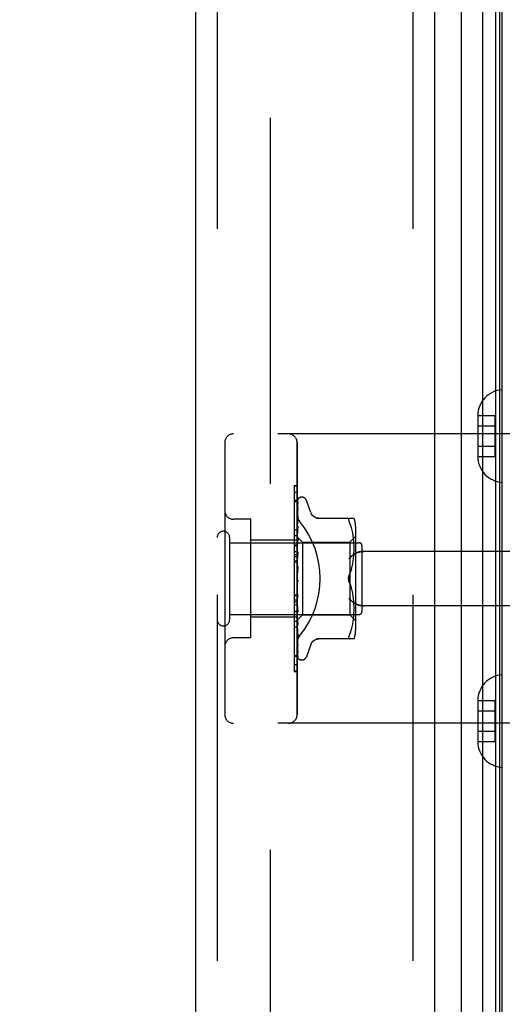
# Model space of a CAD drawing. Header units: inches. Extents: x 0 to 230, y 0 to 149.
# Tile 264 of 285: x 119.29 to 120.95, y 81.75 to 85.15. Entities that reach past the tile are written whole.
import ezdxf

# ---------------------------------------------------------------- set-up
doc = ezdxf.new("R2010")
doc.units = ezdxf.units.IN
doc.header["$LTSCALE"] = 12.648283
doc.header["$MEASUREMENT"] = 0
doc.linetypes.add('HIDDEN', pattern=[0.2, 0.1, -0.1])
doc.layers.get('0').update_dxf_attribs({"linetype": 'CONTINUOUS'})
for name, color, linetype in [('DEFAULT_2', 8, 'HIDDEN'), ('DIMENSIONS', 7, 'CONTINUOUS'), ('LEFTHAND_DOOR_ASSEMBLY', 7, 'CONTINUOUS'), ('RIGHTHAND_DOOR_ASSEMBLY', 7, 'CONTINUOUS')]:
    doc.layers.add(name, color=color, linetype=linetype)
doc.styles.get("Standard").update_dxf_attribs({"font": 'arial.ttf'})
doc.dimstyles.new('DIMSTYLE_1', dxfattribs={"dimtxt": 1.014568, "dimasz": 1.352758, "dimexe": 0.09, "dimexo": 0.07, "dimgap": 0.0375, "dimtad": 0, "dimtih": 1, "dimtoh": 1, "dimzin": 4, "dimdsep": 46, "dimtxsty": 'Standard', "dimblk": '_FILLED', "dimblk1": '_FILLED', "dimblk2": '_FILLED', "dimcen": 0.09, "dimadec": 3, "dimazin": 1, "dimtfac": 1, "dimtdec": 3, "dimtofl": 0, "dimtmove": 0, "dimatfit": 3, "dimldrblk": '_FILLED', "dimfxl": 0, "dimtolj": 1, "dimtzin": 4, "dimarcsym": 0})

# ---------------------------------------------------------------- blocks, each defined once
blk = doc.blocks.new('_FILLED')
at = {"color": 0, "linetype": 'ByBlock'}
blk.add_solid([(0, 0), (-1, 0.2), (-1, -0.2)], dxfattribs=at)
blk = doc.blocks.new('*D12')
at = {"layer": 'DIMENSIONS', "color": 2, "linetype": 'Continuous'}
for p, q in [((120.1223, 108.8479), (115.6254, 108.8479)), ((116.8429, 108.8479), (116.8429, 73.8625)), ((116.8429, 36.8479), (116.8429, 71.8334)), ((120.1333, 36.8479), (115.6254, 36.8479))]:
    blk.add_line(p, q, dxfattribs=at)
at = {"layer": 'DIMENSIONS', "color": 2, "linetype": 'Continuous', "xscale": 1.3527575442, "yscale": 1.3527575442, "zscale": 1.3527575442}
for p, rotation in [((116.8429, 108.8479), 90), ((116.8429, 36.8479), 270)]:
    blk.add_blockref('_FILLED', p, dxfattribs=dict(at, rotation=rotation))
at = {"layer": 'DIMENSIONS', "color": 2, "linetype": 'Continuous', "insert": (116.8429, 73.3552), "char_height": 1.01457, "width": 3.545331, "attachment_point": 2, "line_spacing_factor": 0.9}
blk.add_mtext('72.00', dxfattribs=at)

msp = doc.modelspace()

# ---------------------------------------------------------------- linework, layer by layer
at = {"layer": 'DEFAULT_2', "color": 8, "linetype": 'HIDDEN'}
msp.add_line((120.1527, 107.5824), (120.1527, 38.1135), dxfattribs=at)
at = {"layer": 'LEFTHAND_DOOR_ASSEMBLY', "color": 8, "linetype": 'HIDDEN'}
for p, q in [((119.9703, 108.4629), (119.9703, 37.2329)), ((120.6453, 108.4629), (120.6453, 37.2329)), ((121.4443, 83.7229), (120.0263, 83.7229)), ((119.9963, 83.6929), (119.9963, 82.7529)), ((120.2463, 82.7529), (120.2463, 83.6929)), ((120.2363, 83.5207), (120.2363, 83.11)), ((120.2463, 83.5207), (120.2363, 83.5207)), ((120.2463, 83.4923), (120.2363, 83.4923)), ((120.0863, 83.4279), (120.0263, 83.4279)), ((120.0863, 83.0179), (120.0863, 83.4279)), ((120.2463, 83.371), (120.2363, 83.371)), ((120.2463, 83.3559), (120.0863, 83.3559)), ((120.2463, 83.3149), (120.2363, 83.3149)), ((120.2463, 83.3048), (120.2363, 83.3048)), ((120.2463, 83.2976), (120.2363, 83.2976)), ((121.4443, 83.3167), (120.4767, 83.3167)), ((120.2463, 83.2826), (120.2363, 83.2826)), ((120.2363, 83.1663), (120.2463, 83.1663)), ((121.4443, 83.1292), (120.4767, 83.1292)), ((120.2363, 83.11), (120.2463, 83.11)), ((120.2363, 83.1096), (120.2363, 82.9023)), ((120.2463, 83.1096), (120.2363, 83.1096)), ((120.2463, 83.108), (120.2363, 83.108)), ((120.2463, 83.0899), (120.0863, 83.0899)), ((120.2463, 83.0545), (120.2363, 83.0545)), ((120.0863, 83.0179), (120.0263, 83.0179)), ((120.2363, 82.9576), (120.2463, 82.9576)), ((120.2463, 82.9032), (120.2363, 82.9032)), ((120.2363, 82.9023), (120.2463, 82.9023)), ((121.4443, 82.7229), (120.0263, 82.7229))]:
    msp.add_line(p, q, dxfattribs=at)
for points in [[(120.255, 83.4209), (120.2546, 83.4215), (120.2541, 83.4221), (120.2537, 83.4227), (120.2532, 83.4234), (120.2528, 83.424), (120.2523, 83.4247), (120.2519, 83.4253), (120.2515, 83.426), (120.2511, 83.4267), (120.2507, 83.4274), (120.2503, 83.4282), (120.25, 83.4289), (120.2496, 83.4296), (120.2493, 83.4304), (120.249, 83.4312), (120.2487, 83.4319), (120.2484, 83.4327), (120.2481, 83.4335), (120.2478, 83.4343), (120.2476, 83.435), (120.2474, 83.4358), (120.2472, 83.4366), (120.247, 83.4374), (120.2469, 83.4382), (120.2467, 83.439), (120.2466, 83.4397), (120.2465, 83.4405), (120.2464, 83.4413), (120.2463, 83.4421), (120.2463, 83.4428), (120.2463, 83.4436), (120.2463, 83.4443)], [(120.4255, 83.2917), (120.426, 83.2923), (120.4265, 83.2928), (120.427, 83.2934), (120.4276, 83.2939), (120.4281, 83.2945), (120.4287, 83.2951), (120.4293, 83.2957), (120.4299, 83.2962), (120.4305, 83.2968), (120.4311, 83.2974), (120.4317, 83.2979), (120.4323, 83.2985), (120.4329, 83.299), (120.4336, 83.2996), (120.4342, 83.3001), (120.4349, 83.3007), (120.4355, 83.3012), (120.4362, 83.3018), (120.4368, 83.3023), (120.4375, 83.3028), (120.4381, 83.3033), (120.4388, 83.3038), (120.4395, 83.3043), (120.4401, 83.3048), (120.4408, 83.3053), (120.4415, 83.3058), (120.4421, 83.3063), (120.4428, 83.3067), (120.4434, 83.3072), (120.4441, 83.3076), (120.4448, 83.3081), (120.4454, 83.3085), (120.446, 83.3089), (120.4467, 83.3093)], [(120.4767, 83.3167), (120.4754, 83.3167), (120.4741, 83.3166), (120.4729, 83.3166), (120.4716, 83.3165), (120.4704, 83.3164), (120.4691, 83.3163), (120.4679, 83.3162), (120.4667, 83.316), (120.4655, 83.3158), (120.4644, 83.3156), (120.4632, 83.3154), (120.4621, 83.3152), (120.461, 83.315), (120.46, 83.3147), (120.4589, 83.3144), (120.4579, 83.3142), (120.457, 83.3139), (120.456, 83.3136), (120.4551, 83.3133), (120.4542, 83.3129), (120.4533, 83.3126), (120.4525, 83.3123), (120.4517, 83.3119), (120.4509, 83.3116), (120.4501, 83.3112), (120.4494, 83.3108), (120.4487, 83.3104), (120.448, 83.3101), (120.4473, 83.3097), (120.4467, 83.3093)], [(120.4467, 83.1366), (120.446, 83.137), (120.4454, 83.1374), (120.4448, 83.1378), (120.4441, 83.1383), (120.4434, 83.1387), (120.4428, 83.1391), (120.4421, 83.1396), (120.4415, 83.1401), (120.4408, 83.1406), (120.4401, 83.141), (120.4395, 83.1415), (120.4388, 83.142), (120.4381, 83.1425), (120.4375, 83.1431), (120.4368, 83.1436), (120.4362, 83.1441), (120.4355, 83.1447), (120.4349, 83.1452), (120.4342, 83.1457), (120.4336, 83.1463), (120.4329, 83.1468), (120.4323, 83.1474), (120.4317, 83.148), (120.4311, 83.1485), (120.4305, 83.1491), (120.4299, 83.1497), (120.4293, 83.1502), (120.4287, 83.1508), (120.4281, 83.1514), (120.4276, 83.1519), (120.427, 83.1525), (120.4265, 83.1531), (120.426, 83.1536), (120.4255, 83.1542)], [(120.4467, 83.1366), (120.4473, 83.1362), (120.448, 83.1358), (120.4487, 83.1354), (120.4494, 83.1351), (120.4501, 83.1347), (120.4509, 83.1343), (120.4517, 83.134), (120.4525, 83.1336), (120.4533, 83.1333), (120.4542, 83.133), (120.4551, 83.1326), (120.456, 83.1323), (120.457, 83.132), (120.4579, 83.1317), (120.4589, 83.1314), (120.46, 83.1312), (120.461, 83.1309), (120.4621, 83.1307), (120.4632, 83.1304), (120.4644, 83.1302), (120.4655, 83.13), (120.4667, 83.1299), (120.4679, 83.1297), (120.4691, 83.1296), (120.4704, 83.1295), (120.4716, 83.1294), (120.4729, 83.1293), (120.4741, 83.1292), (120.4754, 83.1292), (120.4767, 83.1292)], [(120.2463, 83.0016), (120.2463, 83.0023), (120.2463, 83.0031), (120.2463, 83.0038), (120.2464, 83.0046), (120.2465, 83.0054), (120.2466, 83.0061), (120.2467, 83.0069), (120.2469, 83.0077), (120.247, 83.0085), (120.2472, 83.0093), (120.2474, 83.0101), (120.2476, 83.0108), (120.2478, 83.0116), (120.2481, 83.0124), (120.2484, 83.0132), (120.2487, 83.014), (120.249, 83.0147), (120.2493, 83.0155), (120.2496, 83.0162), (120.25, 83.017), (120.2503, 83.0177), (120.2507, 83.0184), (120.2511, 83.0192), (120.2515, 83.0199), (120.2519, 83.0205), (120.2523, 83.0212), (120.2528, 83.0219), (120.2532, 83.0225), (120.2537, 83.0232), (120.2541, 83.0238), (120.2546, 83.0244), (120.255, 83.025)]]:
    msp.add_lwpolyline(points, dxfattribs=at)
for centre, start, end in [((120.0263, 83.6929), 90, 180), ((120.2163, 83.6929), 0, 90), ((120.0263, 83.4579), 180, 270), ((120.0263, 82.9879), 90, 180), ((120.0263, 82.7529), 180, 270), ((120.2163, 82.7529), 270, 360)]:
    msp.add_arc(centre, 0.03, start, end, dxfattribs=at)
msp.add_ellipse((120.0133, 83.2229), major_axis=(0, 0.3125), ratio=1, start_param=-2.256904, end_param=-0.884689, dxfattribs=at)
at = {"layer": 'RIGHTHAND_DOOR_ASSEMBLY', "color": 7, "linetype": 'Continuous'}
for p, q in [((120.8875, 37.1826), (120.8875, 108.5133)), ((120.8123, 108.4849), (120.8123, 37.2109)), ((120.9309, 108.5044), (120.9309, 37.1915)), ((120.9446, 108.4976), (120.9446, 37.1983)), ((120.9534, 108.4952), (120.9534, 37.2006))]:
    msp.add_line(p, q, dxfattribs=at)
at = {"layer": 'RIGHTHAND_DOOR_ASSEMBLY', "color": 3, "linetype": 'Continuous'}
for p, q in [((119.8953, 108.4629), (119.8953, 37.2329)), ((120.7203, 108.4629), (120.7203, 37.2329))]:
    msp.add_line(p, q, dxfattribs=at)
at = {"layer": 'RIGHTHAND_DOOR_ASSEMBLY', "color": 8, "linetype": 'HIDDEN'}
for p, q in [((119.9703, 108.4629), (119.9703, 37.2329)), ((120.6453, 108.4629), (120.6453, 37.2329)), ((120.8698, 83.7865), (120.8698, 83.7854)), ((120.8698, 83.7865), (120.9298, 83.7865)), ((120.8698, 83.7854), (120.8698, 83.6455)), ((120.9298, 83.6444), (120.9298, 83.7865)), ((120.8698, 83.7504), (120.9298, 83.7504)), ((121.4443, 83.7229), (120.0263, 83.7229)), ((119.9963, 83.6929), (119.9963, 82.7529)), ((120.2463, 83.6929), (120.2463, 82.7529)), ((120.8698, 83.6804), (120.9298, 83.6804)), ((120.8698, 83.6455), (120.8698, 83.6444)), ((120.8698, 83.6444), (120.9298, 83.6444)), ((120.2363, 83.5436), (120.2363, 83.3363)), ((120.2463, 83.5436), (120.2363, 83.5436)), ((120.2463, 83.5427), (120.2363, 83.5427)), ((120.2628, 83.5042), (120.2619, 83.5042)), ((120.2463, 83.4883), (120.2363, 83.4883)), ((120.247, 83.3658), (120.2489, 83.4946)), ((120.247, 83.3657), (120.2489, 83.494)), ((120.247, 83.3607), (120.2489, 83.4853)), ((120.247, 83.3605), (120.2489, 83.4836)), ((120.2489, 83.4845), (120.2482, 83.4833)), ((120.2497, 83.4968), (120.2492, 83.4962)), ((120.2938, 83.4509), (120.2784, 83.4932)), ((120.247, 83.3506), (120.2489, 83.4666)), ((120.247, 83.3503), (120.2489, 83.4637)), ((120.247, 83.3358), (120.2489, 83.4391)), ((120.247, 83.3355), (120.2489, 83.4352)), ((120.2489, 83.4666), (120.2489, 83.4671)), ((120.2489, 83.4637), (120.249, 83.4642)), ((120.2489, 83.4391), (120.2489, 83.4392)), ((120.2489, 83.4391), (120.2489, 83.4391)), ((120.2489, 83.4352), (120.2489, 83.4353)), ((120.0863, 83.4279), (120.0263, 83.4279)), ((120.0863, 83.0179), (120.0863, 83.4279)), ((120.2469, 83.4225), (120.2463, 83.4168)), ((120.2477, 83.4296), (120.2469, 83.4225)), ((120.247, 83.317), (120.2489, 83.4037)), ((120.2489, 83.4036), (120.2481, 83.3964)), ((120.2489, 83.4037), (120.2489, 83.4036)), ((120.3135, 83.4313), (120.4428, 83.4313)), ((120.431, 83.4082), (120.4273, 83.4167)), ((120.434, 83.3994), (120.4309, 83.4083)), ((120.4365, 83.39), (120.434, 83.3994)), ((120.4483, 83.4025), (120.4483, 83.0433)), ((120.2363, 83.3914), (120.2463, 83.3914)), ((120.2469, 83.3842), (120.2463, 83.378)), ((120.2463, 83.3672), (120.2653, 83.3482)), ((120.2481, 83.3964), (120.2469, 83.3842)), ((120.247, 83.3166), (120.2489, 83.399)), ((120.247, 83.3658), (120.247, 83.3658)), ((120.247, 83.3657), (120.247, 83.3658)), ((120.4283, 83.3482), (120.4483, 83.3682)), ((120.4385, 83.3805), (120.4365, 83.3901)), ((120.44, 83.3709), (120.4385, 83.3805)), ((120.4411, 83.3616), (120.44, 83.371)), ((120.0133, 83.3649), (120.0133, 83.0809)), ((120.0133, 83.3469), (120.4603, 83.3469)), ((120.2463, 83.3559), (120.0863, 83.3559)), ((120.2463, 83.3379), (120.2363, 83.3379)), ((120.2363, 83.3363), (120.2463, 83.3363)), ((120.2363, 83.3359), (120.2363, 82.9251)), ((120.2463, 83.3359), (120.2363, 83.3359)), ((120.2463, 83.3636), (120.247, 83.3607)), ((120.2463, 83.3585), (120.247, 83.3605)), ((120.2463, 83.3551), (120.247, 83.3506)), ((120.2463, 83.3467), (120.247, 83.3504)), ((120.2477, 83.349), (120.2463, 83.3335)), ((120.2463, 83.3418), (120.247, 83.3359)), ((120.2463, 83.3304), (120.247, 83.3356)), ((120.247, 83.2948), (120.2489, 83.3618)), ((120.247, 83.3607), (120.247, 83.3605)), ((120.247, 83.3605), (120.247, 83.3607)), ((120.247, 83.2943), (120.2489, 83.3564)), ((120.247, 83.3506), (120.247, 83.3504)), ((120.247, 83.3503), (120.247, 83.3506)), ((120.247, 83.3355), (120.247, 83.3359)), ((120.247, 83.3358), (120.247, 83.3356)), ((120.2489, 83.3616), (120.2477, 83.349)), ((120.2489, 83.3618), (120.2489, 83.3616)), ((120.2653, 83.3482), (120.2653, 83.0977)), ((120.2653, 83.3482), (120.4283, 83.3482)), ((120.4283, 83.3482), (120.4283, 83.0977)), ((120.4419, 83.3526), (120.4411, 83.3616)), ((120.4424, 83.344), (120.4419, 83.3527)), ((120.4427, 83.3356), (120.4424, 83.3441)), ((120.4428, 83.3273), (120.4427, 83.3357)), ((120.4703, 83.3369), (120.4703, 83.1089)), ((120.2463, 83.3241), (120.247, 83.3171)), ((120.2463, 83.3103), (120.247, 83.3167)), ((120.2489, 83.3145), (120.2463, 83.285)), ((120.2463, 83.3028), (120.247, 83.2949)), ((120.247, 83.3166), (120.247, 83.3171)), ((120.247, 83.317), (120.247, 83.3167)), ((120.247, 83.2699), (120.2489, 83.3148)), ((120.247, 83.2694), (120.2489, 83.3088)), ((120.2489, 83.3148), (120.2489, 83.3146)), ((120.4411, 83.2923), (120.4419, 83.3016)), ((120.4419, 83.3014), (120.4424, 83.3105)), ((120.4424, 83.3103), (120.4427, 83.319)), ((120.4427, 83.3189), (120.4428, 83.3275)), ((121.4443, 83.3167), (120.4767, 83.3167)), ((120.2463, 83.2796), (120.2363, 83.2796)), ((120.2463, 83.287), (120.247, 83.2945)), ((120.2463, 83.2787), (120.247, 83.2701)), ((120.2463, 83.2614), (120.247, 83.2696)), ((120.2489, 83.2643), (120.2463, 83.2344)), ((120.247, 83.2947), (120.247, 83.2949)), ((120.247, 83.2948), (120.247, 83.2945)), ((120.247, 83.2943), (120.247, 83.2947)), ((120.247, 83.2694), (120.247, 83.2701)), ((120.247, 83.2699), (120.247, 83.2696)), ((120.4341, 83.255), (120.4366, 83.2643)), ((120.4365, 83.2642), (120.4385, 83.2737)), ((120.4385, 83.2736), (120.44, 83.2831)), ((120.44, 83.283), (120.4411, 83.2925)), ((120.2463, 83.2525), (120.247, 83.2436)), ((120.247, 83.2424), (120.2476, 83.2472)), ((120.4273, 83.2375), (120.431, 83.2461)), ((120.2463, 83.2252), (120.247, 83.2164)), ((120.2463, 83.2194), (120.2465, 83.219)), ((120.2463, 83.207), (120.247, 83.2158)), ((120.2463, 83.1979), (120.247, 83.1894)), ((120.247, 83.2176), (120.2478, 83.2167)), ((120.4273, 83.2084), (120.431, 83.1998)), ((120.4341, 83.1909), (120.431, 83.1998)), ((120.2463, 83.1633), (120.2363, 83.1633)), ((120.2463, 83.1801), (120.247, 83.1889)), ((120.2489, 83.1562), (120.2463, 83.186)), ((120.2463, 83.1715), (120.247, 83.1636)), ((120.2463, 83.1548), (120.247, 83.1631)), ((120.2489, 83.1622), (120.247, 83.1898)), ((120.247, 83.1898), (120.247, 83.1889)), ((120.247, 83.1892), (120.247, 83.1894)), ((120.2489, 83.156), (120.247, 83.1892)), ((120.2489, 83.1128), (120.247, 83.1638)), ((120.247, 83.1638), (120.247, 83.1631)), ((120.247, 83.1633), (120.247, 83.1636)), ((120.2489, 83.107), (120.247, 83.1633)), ((120.4366, 83.1816), (120.4341, 83.1909)), ((120.4385, 83.1722), (120.4365, 83.1817)), ((120.44, 83.1628), (120.4385, 83.1723)), ((120.4411, 83.1534), (120.44, 83.1629)), ((120.2463, 83.1482), (120.2363, 83.1482)), ((120.2463, 83.1411), (120.2363, 83.1411)), ((120.2463, 83.131), (120.2363, 83.131)), ((120.2463, 83.1469), (120.247, 83.1399)), ((120.2463, 83.132), (120.247, 83.1395)), ((120.2463, 83.1362), (120.2489, 83.1073)), ((120.2489, 83.0675), (120.247, 83.14)), ((120.247, 83.14), (120.247, 83.1395)), ((120.247, 83.1396), (120.247, 83.1399)), ((120.2489, 83.0624), (120.247, 83.1396)), ((120.2489, 83.1561), (120.2489, 83.1559)), ((120.4419, 83.1443), (120.4411, 83.1536)), ((120.4424, 83.1354), (120.4419, 83.1445)), ((120.4427, 83.1268), (120.4424, 83.1356)), ((120.4428, 83.1184), (120.4427, 83.127)), ((121.4443, 83.1292), (120.4767, 83.1292)), ((120.0133, 83.0989), (120.4603, 83.0989)), ((120.2463, 83.1251), (120.247, 83.1193)), ((120.2463, 83.1124), (120.247, 83.1189)), ((120.2463, 83.1068), (120.247, 83.1024)), ((120.2463, 83.0969), (120.247, 83.1021)), ((120.2489, 83.0279), (120.247, 83.1194)), ((120.247, 83.1194), (120.247, 83.1189)), ((120.247, 83.119), (120.247, 83.1193)), ((120.2489, 83.0236), (120.247, 83.119)), ((120.247, 83.1024), (120.247, 83.1021)), ((120.247, 83.1021), (120.247, 83.1024)), ((120.2489, 82.9954), (120.247, 83.1024)), ((120.2489, 82.992), (120.247, 83.1021)), ((120.247, 83.0794), (120.2653, 83.0977)), ((120.2489, 83.1073), (120.2489, 83.107)), ((120.2653, 83.0977), (120.4283, 83.0977)), ((120.4283, 83.0977), (120.4483, 83.0777)), ((120.4411, 83.0843), (120.4419, 83.0933)), ((120.4419, 83.0932), (120.4424, 83.1019)), ((120.4424, 83.1018), (120.4427, 83.1103)), ((120.4427, 83.1101), (120.4428, 83.1186)), ((120.2463, 83.0899), (120.0863, 83.0899)), ((120.2463, 83.0749), (120.2363, 83.0749)), ((120.2463, 83.0927), (120.247, 83.0898)), ((120.2463, 83.0859), (120.247, 83.0896)), ((120.2463, 83.0799), (120.247, 83.082)), ((120.2463, 83.0787), (120.247, 83.0795)), ((120.247, 83.0899), (120.247, 83.0896)), ((120.2489, 82.9711), (120.247, 83.0899)), ((120.247, 83.0897), (120.247, 83.0898)), ((120.2489, 82.9687), (120.247, 83.0897)), ((120.247, 83.0821), (120.247, 83.082)), ((120.2489, 82.9547), (120.247, 83.0821)), ((120.247, 83.082), (120.247, 83.0821)), ((120.247, 83.0795), (120.247, 83.0795)), ((120.2489, 82.9504), (120.247, 83.0795)), ((120.2477, 83.0745), (120.2489, 83.0626)), ((120.2489, 83.0626), (120.2489, 83.0624)), ((120.4365, 83.0558), (120.4385, 83.0654)), ((120.4385, 83.0654), (120.44, 83.075)), ((120.44, 83.0749), (120.4411, 83.0843)), ((120.2463, 83.0477), (120.2469, 83.0417)), ((120.2469, 83.0417), (120.2477, 83.0341)), ((120.431, 83.0377), (120.4273, 83.0292)), ((120.4309, 83.0376), (120.434, 83.0465)), ((120.434, 83.0465), (120.4365, 83.0559)), ((120.0863, 83.0179), (120.0263, 83.0179)), ((120.2489, 83.0236), (120.2489, 83.0236)), ((120.2489, 82.9917), (120.2489, 82.992)), ((120.2938, 82.9949), (120.2784, 82.9527)), ((120.4428, 83.0146), (120.3135, 83.0146)), ((120.249, 82.968), (120.2489, 82.9687)), ((120.2463, 82.9536), (120.2363, 82.9536)), ((120.2463, 82.9251), (120.2363, 82.9251)), ((120.2503, 82.9465), (120.2506, 82.9462)), ((120.2628, 82.9417), (120.2619, 82.9417)), ((120.8698, 82.8015), (120.8698, 82.8004)), ((120.8698, 82.8015), (120.9298, 82.8015)), ((120.8698, 82.8004), (120.8698, 82.6605)), ((120.9298, 82.6594), (120.9298, 82.8015)), ((120.8698, 82.7654), (120.9298, 82.7654)), ((121.4443, 82.7229), (120.0263, 82.7229)), ((120.8698, 82.6954), (120.9298, 82.6954)), ((120.8698, 82.6605), (120.8698, 82.6594)), ((120.8698, 82.6594), (120.9298, 82.6594))]:
    msp.add_line(p, q, dxfattribs=at)
for points in [[(120.2496, 83.4973), (120.2491, 83.4964), (120.2486, 83.4951), (120.248, 83.4937), (120.2475, 83.4923), (120.2471, 83.4908), (120.2466, 83.4891), (120.2463, 83.4875)], [(120.2492, 83.4962), (120.249, 83.4958), (120.2487, 83.4954), (120.2484, 83.495), (120.2481, 83.4945), (120.2478, 83.494), (120.2475, 83.4935), (120.2472, 83.4929), (120.2469, 83.4923), (120.2466, 83.4916), (120.2463, 83.4909), (120.2463, 83.4907)], [(120.2471, 83.4951), (120.247, 83.495), (120.2466, 83.4941), (120.2463, 83.4932)], [(120.249, 83.4865), (120.2487, 83.4851), (120.2482, 83.4831), (120.2478, 83.481), (120.2474, 83.4788), (120.2469, 83.4766), (120.2465, 83.4743), (120.2463, 83.4726)], [(120.2482, 83.4833), (120.2479, 83.4828), (120.2477, 83.4823), (120.2474, 83.4817), (120.2471, 83.4811), (120.2468, 83.4805), (120.2466, 83.4798), (120.2463, 83.4792), (120.2463, 83.479)], [(120.2489, 83.4946), (120.2489, 83.4952), (120.249, 83.4958), (120.2492, 83.4964), (120.2494, 83.4969), (120.2496, 83.4973)], [(120.2489, 83.494), (120.2489, 83.4944), (120.249, 83.495), (120.2491, 83.4955), (120.2493, 83.496), (120.2495, 83.4964), (120.2496, 83.4967), (120.2497, 83.4968), (120.2497, 83.4969)], [(120.2489, 83.4853), (120.2489, 83.4858), (120.249, 83.4863), (120.249, 83.4865)], [(120.2491, 83.4849), (120.2491, 83.485), (120.2492, 83.485), (120.2491, 83.4849), (120.249, 83.4848), (120.2489, 83.4845)], [(120.2489, 83.4836), (120.2489, 83.484), (120.249, 83.4845), (120.2491, 83.4848), (120.2491, 83.4849)], [(120.2497, 83.4969), (120.2497, 83.4969), (120.2497, 83.4968)], [(120.2489, 83.4671), (120.2486, 83.4651), (120.2482, 83.4623), (120.2477, 83.4594), (120.2473, 83.4566), (120.2469, 83.4536), (120.2465, 83.4507), (120.2463, 83.4488)], [(120.2477, 83.4616), (120.2474, 83.4609), (120.2471, 83.4602), (120.2467, 83.4594), (120.2464, 83.4586), (120.2463, 83.4581)], [(120.2463, 83.4443), (120.2463, 83.4436), (120.2463, 83.4428), (120.2463, 83.4421), (120.2464, 83.4413), (120.2465, 83.4405), (120.2466, 83.4397), (120.2467, 83.439), (120.2469, 83.4382), (120.247, 83.4374), (120.2472, 83.4366), (120.2474, 83.4358), (120.2476, 83.435), (120.2478, 83.4343), (120.2481, 83.4335), (120.2484, 83.4327), (120.2487, 83.4319), (120.249, 83.4312), (120.2493, 83.4304), (120.2496, 83.4296), (120.25, 83.4289), (120.2503, 83.4282), (120.2507, 83.4274), (120.2511, 83.4267), (120.2515, 83.426), (120.2519, 83.4253), (120.2523, 83.4247), (120.2528, 83.424), (120.2532, 83.4234), (120.2537, 83.4227), (120.2541, 83.4221), (120.2546, 83.4215), (120.255, 83.4209)], [(120.2489, 83.4353), (120.2489, 83.4353), (120.2489, 83.4351), (120.2488, 83.4348), (120.2487, 83.4344), (120.2484, 83.4339), (120.2482, 83.4333), (120.2479, 83.4326), (120.2476, 83.4319), (120.2472, 83.4312), (120.2469, 83.4303), (120.2465, 83.4295), (120.2463, 83.4288)], [(120.249, 83.4642), (120.249, 83.4643), (120.2489, 83.4642), (120.2489, 83.464), (120.2487, 83.4637), (120.2485, 83.4633), (120.2483, 83.4628), (120.2477, 83.4616)], [(120.2489, 83.4392), (120.2486, 83.4367), (120.2477, 83.4296)], [(120.3214, 83.4313), (120.3177, 83.4315), (120.3141, 83.4322), (120.3105, 83.4334), (120.3071, 83.435), (120.304, 83.4371), (120.3011, 83.4395), (120.2986, 83.4423), (120.2965, 83.4453), (120.2948, 83.4485), (120.294, 83.4505)], [(120.4273, 83.4313), (120.4261, 83.4311), (120.4251, 83.4306), (120.4244, 83.4297), (120.424, 83.4287), (120.4239, 83.4274), (120.424, 83.4258), (120.4244, 83.424), (120.4251, 83.4219), (120.4261, 83.4194), (120.4273, 83.4167)], [(120.2471, 83.3941), (120.2468, 83.3934), (120.2464, 83.3926), (120.2463, 83.3921)], [(120.2463, 83.3671), (120.2464, 83.3668), (120.2466, 83.3665), (120.2468, 83.3662), (120.247, 83.3658)], [(120.2463, 83.3668), (120.2465, 83.3665), (120.2467, 83.3662), (120.2469, 83.366), (120.247, 83.3659), (120.247, 83.3658), (120.247, 83.3658)], [(120.2463, 83.3662), (120.2465, 83.366), (120.2467, 83.3658), (120.2469, 83.3657), (120.247, 83.3657), (120.247, 83.3657), (120.247, 83.3657)], [(120.2463, 83.3654), (120.2464, 83.3655), (120.2466, 83.3656), (120.2468, 83.3657), (120.247, 83.3658)], [(120.2489, 83.399), (120.2489, 83.3988), (120.2488, 83.3985), (120.2487, 83.398), (120.2486, 83.3975), (120.2483, 83.3969), (120.2481, 83.3963), (120.2478, 83.3956), (120.2471, 83.3941)], [(120.2463, 83.3623), (120.2465, 83.3618), (120.2467, 83.3615), (120.2469, 83.3612), (120.247, 83.3609), (120.247, 83.3607), (120.247, 83.3607)], [(120.2463, 83.3604), (120.2465, 83.3603), (120.2467, 83.3602), (120.2469, 83.3603), (120.247, 83.3604), (120.247, 83.3605)], [(120.2489, 83.3564), (120.2489, 83.3562), (120.2488, 83.3558), (120.2487, 83.3552), (120.2485, 83.3546), (120.2483, 83.3539), (120.248, 83.3532), (120.2477, 83.3525), (120.2473, 83.3517), (120.247, 83.351), (120.2466, 83.3502), (120.2463, 83.3494)], [(120.2463, 83.3527), (120.2465, 83.3522), (120.2467, 83.3517), (120.2469, 83.3513), (120.247, 83.3509), (120.247, 83.3506), (120.247, 83.3506)], [(120.2463, 83.3496), (120.2465, 83.3496), (120.2467, 83.3497), (120.2469, 83.3498), (120.247, 83.35), (120.247, 83.3503)], [(120.2463, 83.3384), (120.2465, 83.3378), (120.2467, 83.3373), (120.2469, 83.3368), (120.247, 83.3363), (120.247, 83.3359), (120.247, 83.3358)], [(120.2463, 83.3342), (120.2465, 83.3344), (120.2467, 83.3346), (120.2469, 83.3348), (120.247, 83.3351), (120.247, 83.3355)], [(120.2463, 83.3199), (120.2465, 83.3193), (120.2467, 83.3187), (120.2469, 83.3182), (120.247, 83.3176), (120.247, 83.3172), (120.247, 83.317)], [(120.2463, 83.3149), (120.2465, 83.3151), (120.2467, 83.3154), (120.2469, 83.3158), (120.247, 83.3162), (120.247, 83.3166)], [(120.2489, 83.3089), (120.2488, 83.3083), (120.2487, 83.3076), (120.2485, 83.3069), (120.2482, 83.3062), (120.2479, 83.3055), (120.2476, 83.3049), (120.2473, 83.3043), (120.247, 83.3037), (120.2466, 83.3031), (120.2463, 83.3025), (120.2463, 83.3023)], [(120.2463, 83.2979), (120.2465, 83.2973), (120.2467, 83.2967), (120.2469, 83.2961), (120.247, 83.2955), (120.247, 83.295), (120.247, 83.2948)], [(120.4467, 83.3093), (120.446, 83.3089), (120.4454, 83.3085), (120.4448, 83.3081), (120.4441, 83.3076), (120.4434, 83.3072), (120.4428, 83.3067), (120.4421, 83.3063), (120.4415, 83.3058), (120.4408, 83.3053), (120.4401, 83.3048), (120.4395, 83.3043), (120.4388, 83.3038), (120.4381, 83.3033), (120.4375, 83.3028), (120.4368, 83.3023), (120.4362, 83.3018), (120.4355, 83.3012), (120.4349, 83.3007), (120.4342, 83.3001), (120.4336, 83.2996), (120.4329, 83.299), (120.4323, 83.2985), (120.4317, 83.2979), (120.4311, 83.2974), (120.4305, 83.2968), (120.4299, 83.2962), (120.4293, 83.2957), (120.4287, 83.2951), (120.4281, 83.2945), (120.4276, 83.2939), (120.427, 83.2934), (120.4265, 83.2928), (120.426, 83.2923), (120.4255, 83.2917)], [(120.4467, 83.3093), (120.4473, 83.3097), (120.448, 83.3101), (120.4487, 83.3104), (120.4494, 83.3108), (120.4501, 83.3112), (120.4509, 83.3116), (120.4517, 83.3119), (120.4525, 83.3123), (120.4533, 83.3126), (120.4542, 83.3129), (120.4551, 83.3133), (120.456, 83.3136), (120.457, 83.3139), (120.4579, 83.3142), (120.4589, 83.3144), (120.46, 83.3147), (120.461, 83.315), (120.4621, 83.3152), (120.4632, 83.3154), (120.4644, 83.3156), (120.4655, 83.3158), (120.4667, 83.316), (120.4679, 83.3162), (120.4691, 83.3163), (120.4704, 83.3164), (120.4716, 83.3165), (120.4729, 83.3166), (120.4741, 83.3166), (120.4754, 83.3167), (120.4767, 83.3167)], [(120.2463, 83.2922), (120.2465, 83.2925), (120.2467, 83.2929), (120.2469, 83.2933), (120.247, 83.2937), (120.247, 83.2942), (120.247, 83.2943)], [(120.2463, 83.2733), (120.2465, 83.2726), (120.2467, 83.272), (120.2469, 83.2714), (120.247, 83.2708), (120.247, 83.2702), (120.247, 83.2699)], [(120.2463, 83.267), (120.2465, 83.2674), (120.2467, 83.2679), (120.2469, 83.2684), (120.247, 83.269), (120.247, 83.2694)], [(120.2489, 83.2579), (120.2488, 83.2575), (120.2486, 83.2568), (120.2484, 83.2562), (120.2482, 83.2556), (120.2479, 83.2551), (120.2476, 83.2546), (120.2474, 83.2542), (120.2471, 83.2538), (120.2469, 83.2534), (120.2466, 83.2531), (120.2464, 83.2527), (120.2463, 83.2525)], [(120.2463, 83.2468), (120.2465, 83.2462), (120.2467, 83.2456), (120.2469, 83.2449), (120.247, 83.2443), (120.247, 83.2437), (120.247, 83.2431)], [(120.2463, 83.2402), (120.2465, 83.2407), (120.2467, 83.2412), (120.2469, 83.2418), (120.247, 83.2424)], [(120.247, 83.2424), (120.247, 83.243), (120.247, 83.2436)], [(120.2476, 83.2472), (120.2485, 83.2552), (120.2489, 83.2578)], [(120.4239, 83.2229), (120.424, 83.2253), (120.4243, 83.2278), (120.4248, 83.2302), (120.4254, 83.2327), (120.4263, 83.2352), (120.4273, 83.2375)], [(120.4248, 83.2306), (120.4245, 83.2291), (120.4242, 83.2275), (120.4241, 83.226), (120.4239, 83.2244), (120.4239, 83.2229)], [(120.4273, 83.2375), (120.4268, 83.2363), (120.4262, 83.2349), (120.4257, 83.2335), (120.4252, 83.2321)], [(120.4341, 83.255), (120.431, 83.2461), (120.4273, 83.2375)], [(120.2463, 83.2186), (120.2464, 83.2184), (120.2466, 83.2182), (120.2467, 83.218), (120.2468, 83.2179), (120.2469, 83.2178), (120.2469, 83.2177)], [(120.2463, 83.2127), (120.2465, 83.2133), (120.2467, 83.2139), (120.2469, 83.2145), (120.247, 83.2152), (120.247, 83.2158), (120.247, 83.2164)], [(120.2465, 83.219), (120.2465, 83.2189), (120.2467, 83.2183), (120.2469, 83.2177), (120.247, 83.2171), (120.247, 83.2165), (120.247, 83.2158)], [(120.2478, 83.2167), (120.2476, 83.217), (120.2474, 83.2173), (120.2471, 83.2178), (120.2469, 83.2182), (120.2467, 83.2186), (120.2465, 83.219)], [(120.2469, 83.2177), (120.2471, 83.2176), (120.2471, 83.2176), (120.2471, 83.2175), (120.2472, 83.2175), (120.2472, 83.2174), (120.2473, 83.2173), (120.2474, 83.2172), (120.2474, 83.2172)], [(120.2475, 83.2171), (120.2476, 83.217), (120.2477, 83.2168), (120.2478, 83.2167), (120.2478, 83.2167)], [(120.2478, 83.2167), (120.248, 83.2163), (120.2482, 83.2159), (120.2484, 83.2154), (120.2486, 83.2149), (120.2488, 83.2144), (120.2489, 83.2138), (120.2489, 83.2132), (120.2489, 83.2126)], [(120.4239, 83.2229), (120.424, 83.221), (120.4241, 83.2191), (120.4244, 83.2172), (120.4249, 83.2153)], [(120.4273, 83.2084), (120.4263, 83.2107), (120.4254, 83.2132), (120.4248, 83.2156), (120.4243, 83.2181), (120.424, 83.2206), (120.4239, 83.2229)], [(120.4254, 83.2134), (120.426, 83.2116), (120.4266, 83.2099), (120.4273, 83.2084)], [(120.2463, 83.1922), (120.2465, 83.1917), (120.2467, 83.1912), (120.2469, 83.1906), (120.247, 83.19), (120.247, 83.1898)], [(120.2463, 83.1857), (120.2465, 83.1863), (120.2467, 83.1869), (120.2469, 83.1876), (120.247, 83.1882), (120.247, 83.1888), (120.247, 83.1892)], [(120.2463, 83.1683), (120.2464, 83.168), (120.2467, 83.1675), (120.2473, 83.1665)], [(120.2463, 83.1661), (120.2465, 83.1657), (120.2467, 83.1652), (120.2469, 83.1647), (120.247, 83.1642), (120.247, 83.1638)], [(120.2463, 83.16), (120.2465, 83.1606), (120.2467, 83.1612), (120.2469, 83.1619), (120.247, 83.1625), (120.247, 83.163), (120.247, 83.1633)], [(120.2473, 83.1665), (120.2476, 83.166), (120.2479, 83.1654), (120.2482, 83.1649), (120.2484, 83.1642), (120.2486, 83.1636), (120.2488, 83.1629), (120.2489, 83.1623), (120.2489, 83.1621)], [(120.2463, 83.142), (120.2465, 83.1417), (120.2467, 83.1413), (120.2469, 83.1409), (120.247, 83.1405), (120.247, 83.14)], [(120.2463, 83.1366), (120.2465, 83.1372), (120.2467, 83.1378), (120.2469, 83.1384), (120.247, 83.1389), (120.247, 83.1394), (120.247, 83.1396)], [(120.4255, 83.1542), (120.426, 83.1536), (120.4265, 83.1531), (120.427, 83.1525), (120.4276, 83.1519), (120.4281, 83.1514), (120.4287, 83.1508), (120.4293, 83.1502), (120.4299, 83.1497), (120.4305, 83.1491), (120.4311, 83.1485), (120.4317, 83.148), (120.4323, 83.1474), (120.4329, 83.1468), (120.4336, 83.1463), (120.4342, 83.1457), (120.4349, 83.1452), (120.4355, 83.1447), (120.4362, 83.1441), (120.4368, 83.1436), (120.4375, 83.1431), (120.4381, 83.1425), (120.4388, 83.142), (120.4395, 83.1415), (120.4401, 83.141), (120.4408, 83.1406), (120.4415, 83.1401), (120.4421, 83.1396), (120.4428, 83.1391), (120.4434, 83.1387), (120.4441, 83.1383), (120.4448, 83.1378), (120.4454, 83.1374), (120.446, 83.137), (120.4467, 83.1366)], [(120.4767, 83.1292), (120.4754, 83.1292), (120.4741, 83.1292), (120.4729, 83.1293), (120.4716, 83.1294), (120.4704, 83.1295), (120.4691, 83.1296), (120.4679, 83.1297), (120.4667, 83.1299), (120.4655, 83.13), (120.4644, 83.1302), (120.4632, 83.1304), (120.4621, 83.1307), (120.461, 83.1309), (120.46, 83.1312), (120.4589, 83.1314), (120.4579, 83.1317), (120.457, 83.132), (120.456, 83.1323), (120.4551, 83.1326), (120.4542, 83.133), (120.4533, 83.1333), (120.4525, 83.1336), (120.4517, 83.134), (120.4509, 83.1343), (120.4501, 83.1347), (120.4494, 83.1351), (120.4487, 83.1354), (120.448, 83.1358), (120.4473, 83.1362), (120.4467, 83.1366)], [(120.2463, 83.1209), (120.2465, 83.1207), (120.2467, 83.1204), (120.2469, 83.1201), (120.247, 83.1197), (120.247, 83.1194)], [(120.2463, 83.1196), (120.2466, 83.1189), (120.2469, 83.1183)], [(120.2463, 83.1163), (120.2465, 83.1168), (120.2467, 83.1174), (120.2469, 83.1179), (120.247, 83.1184), (120.247, 83.1189), (120.247, 83.119)], [(120.2463, 83.1034), (120.2465, 83.1033), (120.2467, 83.1032), (120.2469, 83.103), (120.247, 83.1027), (120.247, 83.1024)], [(120.2463, 83.0998), (120.2465, 83.1003), (120.2467, 83.1008), (120.2469, 83.1013), (120.247, 83.1017), (120.247, 83.1021), (120.247, 83.1021)], [(120.2469, 83.1183), (120.2476, 83.1169), (120.2479, 83.1162), (120.2482, 83.1155), (120.2485, 83.1148), (120.2487, 83.1141), (120.2488, 83.1134), (120.2489, 83.1129), (120.2489, 83.1128)], [(120.2463, 83.0903), (120.2465, 83.0903), (120.2467, 83.0903), (120.2469, 83.0902), (120.247, 83.0901), (120.247, 83.0899)], [(120.2463, 83.0878), (120.2465, 83.0883), (120.2467, 83.0887), (120.2469, 83.089), (120.247, 83.0894), (120.247, 83.0896), (120.247, 83.0897)], [(120.2463, 83.0896), (120.2465, 83.0871), (120.2477, 83.0745)], [(120.2463, 83.0833), (120.2464, 83.083), (120.2466, 83.0826), (120.2468, 83.0824), (120.247, 83.0821)], [(120.2463, 83.082), (120.2465, 83.0821), (120.2467, 83.0822), (120.2469, 83.0822), (120.247, 83.0822), (120.247, 83.0821)], [(120.2463, 83.0807), (120.2465, 83.0811), (120.2467, 83.0814), (120.2469, 83.0816), (120.247, 83.0819), (120.247, 83.082), (120.247, 83.082)], [(120.2463, 83.079), (120.2464, 83.079), (120.2466, 83.0791), (120.2468, 83.0793), (120.247, 83.0795)], [(120.2463, 83.0744), (120.2463, 83.0743), (120.2467, 83.0734), (120.247, 83.0726)], [(120.247, 83.0726), (120.2478, 83.071), (120.2481, 83.0703), (120.2484, 83.0695), (120.2486, 83.0689), (120.2488, 83.0683), (120.2489, 83.0678), (120.2489, 83.0675)], [(120.2463, 83.0346), (120.2465, 83.034), (120.2468, 83.0332), (120.2471, 83.0324), (120.2478, 83.0309)], [(120.255, 83.025), (120.2546, 83.0244), (120.2541, 83.0238), (120.2537, 83.0232), (120.2532, 83.0225), (120.2528, 83.0219), (120.2523, 83.0212), (120.2519, 83.0205), (120.2515, 83.0199), (120.2511, 83.0192), (120.2507, 83.0184), (120.2503, 83.0177), (120.25, 83.017), (120.2496, 83.0162), (120.2493, 83.0155), (120.249, 83.0147), (120.2487, 83.014), (120.2484, 83.0132), (120.2481, 83.0124), (120.2478, 83.0116), (120.2476, 83.0108), (120.2474, 83.0101), (120.2472, 83.0093), (120.247, 83.0085), (120.2469, 83.0077), (120.2467, 83.0069), (120.2466, 83.0061), (120.2465, 83.0054), (120.2464, 83.0046), (120.2463, 83.0038), (120.2463, 83.0031), (120.2463, 83.0023), (120.2463, 83.0016)], [(120.2477, 83.0341), (120.2481, 83.0302), (120.2489, 83.0236)], [(120.2478, 83.0309), (120.2481, 83.0303), (120.2484, 83.0296), (120.2486, 83.0291), (120.2488, 83.0286), (120.2488, 83.0282), (120.2489, 83.028), (120.2489, 83.0279)], [(120.4273, 83.0292), (120.4261, 83.0264), (120.4251, 83.024), (120.4244, 83.0219), (120.424, 83.0201), (120.4239, 83.0185), (120.424, 83.0172), (120.4244, 83.0161), (120.4251, 83.0153), (120.4261, 83.0148), (120.4273, 83.0146)], [(120.2463, 83.0121), (120.2465, 83.0101), (120.2469, 83.0068), (120.2473, 83.0036), (120.2477, 83.0004), (120.2481, 82.9972), (120.2489, 82.9917)], [(120.2463, 83.0014), (120.2463, 83.0012), (120.2467, 83.0003), (120.247, 82.9994), (120.2474, 82.9986), (120.248, 82.9973)], [(120.248, 82.9973), (120.2483, 82.9967), (120.2486, 82.9961), (120.2487, 82.9957), (120.2488, 82.9955)], [(120.2488, 82.9955), (120.2488, 82.9954), (120.2489, 82.9952), (120.2489, 82.9951), (120.2489, 82.9952), (120.2489, 82.9954)], [(120.294, 82.9954), (120.2948, 82.9973), (120.2965, 83.0006), (120.2986, 83.0036), (120.3011, 83.0064), (120.304, 83.0088), (120.3071, 83.0109), (120.3105, 83.0125), (120.3141, 83.0137), (120.3177, 83.0144), (120.3214, 83.0146)], [(120.2463, 82.9841), (120.2465, 82.9823), (120.2469, 82.9797), (120.2473, 82.9771), (120.2477, 82.9746), (120.2482, 82.9721), (120.2486, 82.9697), (120.249, 82.968)], [(120.2463, 82.9762), (120.2465, 82.9756), (120.2468, 82.9749), (120.2471, 82.9742), (120.2474, 82.9735), (120.2477, 82.9729), (120.248, 82.9723), (120.2485, 82.9712)], [(120.2463, 82.9647), (120.2466, 82.963), (120.247, 82.9611), (120.2474, 82.9592), (120.2479, 82.9574), (120.2483, 82.9557), (120.2488, 82.9541), (120.2492, 82.953)], [(120.2463, 82.9598), (120.2465, 82.9592), (120.2468, 82.9585), (120.2471, 82.9578), (120.2474, 82.9571), (120.2477, 82.9565), (120.2481, 82.956), (120.2484, 82.9554), (120.2486, 82.955), (120.2491, 82.9542)], [(120.2485, 82.9712), (120.2487, 82.9708), (120.2489, 82.9705), (120.249, 82.9703), (120.249, 82.9702)], [(120.249, 82.9702), (120.249, 82.9702), (120.249, 82.9702), (120.249, 82.9704), (120.2489, 82.9707), (120.2489, 82.9711)], [(120.2463, 82.9544), (120.2467, 82.9529), (120.2472, 82.9516), (120.2477, 82.9503), (120.2483, 82.9492), (120.249, 82.948), (120.2499, 82.9469), (120.2507, 82.946)], [(120.2463, 82.9529), (120.2464, 82.9526), (120.2466, 82.9521), (120.2467, 82.9517), (120.2469, 82.9513), (120.2471, 82.9509), (120.2473, 82.9506), (120.2475, 82.9502), (120.2477, 82.9499), (120.2479, 82.9495), (120.2481, 82.9492), (120.2483, 82.9489), (120.2485, 82.9486), (120.2487, 82.9483), (120.2489, 82.948), (120.2491, 82.9478), (120.2493, 82.9475), (120.2495, 82.9473), (120.2497, 82.9471), (120.2499, 82.9469), (120.25, 82.9468), (120.2502, 82.9466), (120.2503, 82.9465)], [(120.2493, 82.9539), (120.2493, 82.9538), (120.2493, 82.9538), (120.2493, 82.954), (120.2492, 82.9542), (120.2491, 82.9546), (120.249, 82.955), (120.2489, 82.9555), (120.2489, 82.9559)], [(120.2492, 82.953), (120.2492, 82.9531), (120.249, 82.9536), (120.2489, 82.9541), (120.2489, 82.9547)], [(120.2506, 82.9462), (120.2506, 82.9462), (120.2506, 82.9462), (120.2505, 82.9463), (120.2504, 82.9464), (120.2503, 82.9466), (120.2501, 82.9468), (120.25, 82.947), (120.2498, 82.9472), (120.2497, 82.9475), (120.2495, 82.9477), (120.2494, 82.948), (120.2493, 82.9483), (120.2492, 82.9486), (120.2491, 82.9489), (120.249, 82.9492), (120.249, 82.9495), (120.2489, 82.9499), (120.2489, 82.9502), (120.2489, 82.9504)], [(120.2491, 82.9542), (120.2493, 82.954), (120.2493, 82.9539)]]:
    msp.add_lwpolyline(points, dxfattribs=at)
for centre, radius, start, end in [((120.9598, 83.7854), 0.09, 93.2246, 179.328), ((120.0263, 83.6929), 0.03, 90, 180), ((120.2163, 83.6929), 0.03, 0, 90), ((120.9598, 83.6454), 0.09, 180.672, 266.7754), ((120.2619, 83.4875), 0.0167, 90, 152.8512), ((120.2628, 83.4875), 0.0167, 20, 90), ((120.0263, 83.4579), 0.03, 180, 270), ((120.3707, 83.4025), 0.0776, 0, 22.0761), ((119.9918, 83.3649), 0.0215, 0, 180), ((120.4603, 83.3369), 0.01, 0, 90), ((120.4603, 83.1089), 0.01, 270, 360), ((119.9918, 83.0809), 0.0215, 180, 360), ((120.3707, 83.0433), 0.0776, 337.9239, 360), ((120.0263, 82.9879), 0.03, 90, 180), ((120.2619, 82.9584), 0.0167, 227.7647, 270), ((120.2628, 82.9584), 0.0167, 270, 340), ((120.9598, 82.8004), 0.09, 93.2246, 179.328), ((120.0263, 82.7529), 0.03, 180, 270), ((120.2163, 82.7529), 0.03, 270, 360), ((120.9598, 82.6604), 0.09, 180.672, 266.7754)]:
    msp.add_arc(centre, radius, start, end, dxfattribs=at)
msp.add_ellipse((120.0133, 83.2229), major_axis=(0, 0.3125), ratio=1, start_param=-2.256904, end_param=-0.884689, dxfattribs=at)

# ---------------------------------------------------------------- dimensions: what is measured, and where the dimension line sits
at = {"layer": 'DIMENSIONS', "color": 2, "linetype": 'Continuous'}
dim = msp.add_linear_dim(base=(116.8429, 108.8479), p1=(120.2033, 36.8479), p2=(120.1923, 108.8479), angle=90, dimstyle='DIMSTYLE_1', dxfattribs=at)
dim.commit()
dim.dimension.update_dxf_attribs({"geometry": '*D12', "text_midpoint": (116.8427, 72.8423), "dimtype": 160})

doc.saveas('drawing.dxf')
